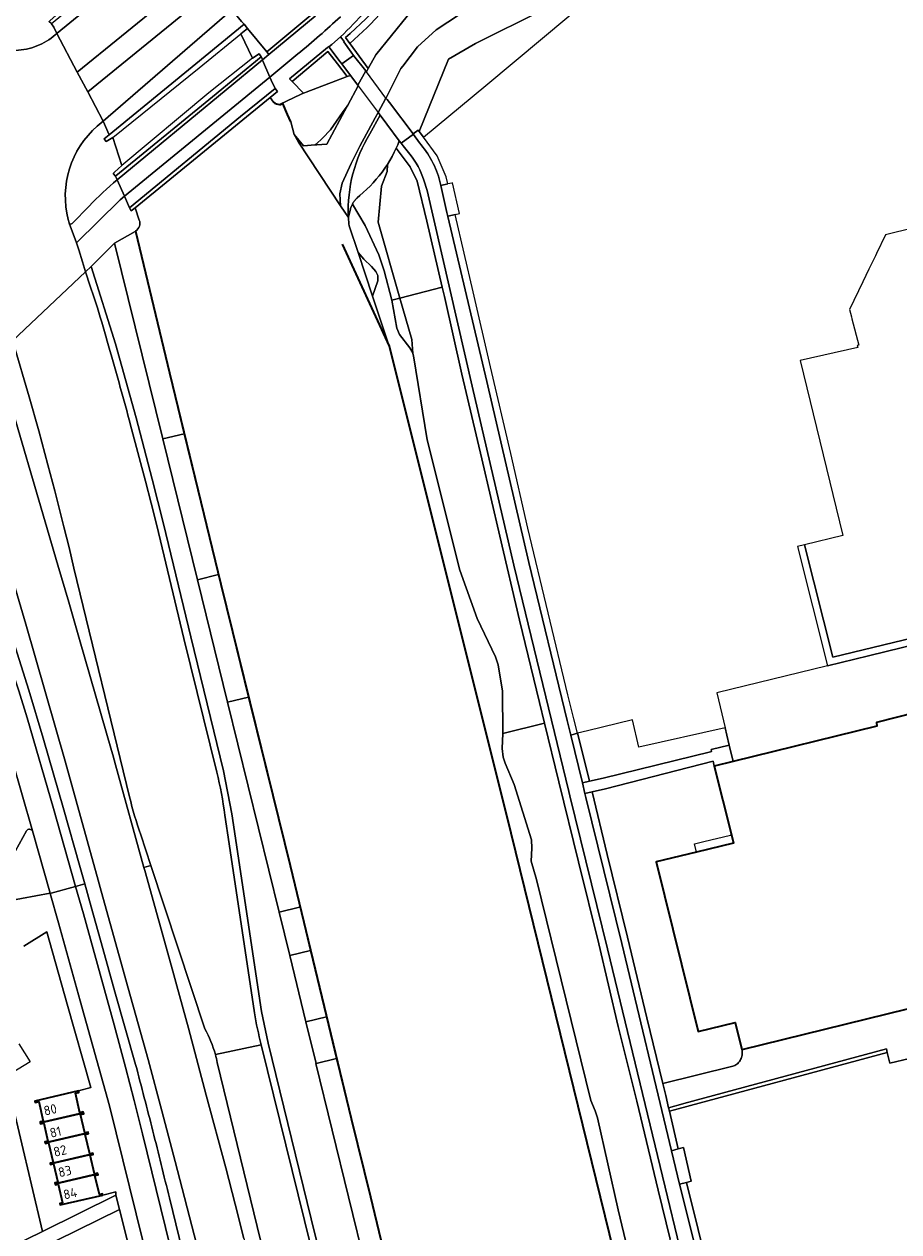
# Model space of a CAD drawing. Extents: x 150256 to 156914, y 461459 to 469481.
# Tile 419 of 656: x 156115 to 156239, y 463755 to 463927. Entities that reach past the tile are written whole.
import ezdxf
from ezdxf.enums import TextEntityAlignment as Align

# ---------------------------------------------------------------- set-up
doc = ezdxf.new("R2010")
doc.units = 0
doc.header["$LTSCALE"] = 0.75
for name, color, linetype, lineweight in [('B-RO-GK-BESCHOEIING-G', 251, 'GK-BESCHOEIING', 35), ('B-RO-GR-BEPLANTING_CULTUUR_BODEMBEDEKKER-GV', 251, 'CONTINUOUS', 18), ('B-RO-GR-BOS_GEMENGD-GV', 251, 'CONTINUOUS', 13), ('B-RO-GR-GROENVOORZIENING-GV', 251, 'CONTINUOUS', 18), ('B-RO-GR-HAAG-GV', 251, 'CONTINUOUS', 13), ('B-RO-IE-TERREINAFSCHEIDING_KUNSTMATIG_MUUR-GV', 251, 'CONTINUOUS', 18), ('B-RO-KW-KUNSTWERK_DEK-GV', 6, 'CONTINUOUS', 18), ('B-RO-OG-BEBOUWING-GV', 6, 'CONTINUOUS', 35), ('B-RO-OG-BEBOUWING-T18', 1, 'CONTINUOUS', 18), ('B-RO-OG-TERREIN_CULTUURSCHEIDING-GV', 251, 'CONTINUOUS', 18), ('B-RO-OG-WATER_KANAAL-GV', 251, 'CONTINUOUS', 18), ('B-RO-OG-WATER_SLOOT-GV', 251, 'CONTINUOUS', 18), ('B-RO-VH-VERHARDING_ASFALT-GV', 251, 'CONTINUOUS', 18), ('B-RO-VH-VERHARDING_BETON-GV', 251, 'CONTINUOUS', 18), ('B-RO-VH-VERHARDING_BETONSTRAATSTEEN-GV', 251, 'CONTINUOUS', 18), ('B-RO-VH-VERHARDING_OPEN-GV', 251, 'CONTINUOUS', 18), ('B-RO-VH-VERHARDING_TEGEL-GV', 251, 'CONTINUOUS', 18)]:
    doc.layers.add(name, color=color, linetype=linetype, lineweight=lineweight)
doc.styles.add('NLCS-ISO-M200-T18', font='NLCS-ISO.ttf', dxfattribs={"height": 360})
doc.linetypes.add('GK-BESCHOEIING', pattern='A,30,-5,[1,NLCS.SHX,S=1,R=0,X=0,Y=0],-5', length=40)

msp = doc.modelspace()

# ---------------------------------------------------------------- linework, layer by layer
at = {"layer": 'B-RO-GK-BESCHOEIING-G'}
for points in [[(156150.091, 463915.661, 0.1430152), (156150.932, 463915.309)], [(156150.932, 463915.309, 0.1321977), (156151.408, 463915.492)]]:
    msp.add_lwpolyline(points, format="xyb", dxfattribs=at)
for points in [[(156152.071, 463913.89), (156151.408, 463915.492)], [(156152.538, 463912.851), (156152.071, 463913.89)], [(156130.517, 463897.357), (156135.298, 463877.234), (156142.584, 463847.257), (156152.418, 463807.347), (156161.089, 463771.422), (156163.83, 463760.332), (156173.517, 463719.982)], [(156159.83, 463895.493), (156166.493, 463881.044)], [(156166.493, 463881.044), (156183.112, 463814.46)], [(156183.112, 463814.46), (156198.97, 463749.897)]]:
    msp.add_lwpolyline(points, dxfattribs=at)
at = {"layer": 'B-RO-GR-BEPLANTING_CULTUUR_BODEMBEDEKKER-GV'}
for points in [[(156112.643, 463775.25), (156117.304, 463755.414), (156127.712, 463760.564), (156127.709, 463761.011), (156125.853, 463760.565), (156119.827, 463759.188), (156119.786, 463759.362), (156120.16, 463759.45), (156119.527, 463762.135), (156119.132, 463762.042), (156119.101, 463762.17), (156119.073, 463762.287), (156119.468, 463762.38), (156118.847, 463765.023), (156118.431, 463764.925), (156118.407, 463765.025), (156118.385, 463765.113), (156118.802, 463765.209), (156118.145, 463767.996), (156117.708, 463767.896), (156117.681, 463768.006), (156117.655, 463768.112), (156118.084, 463768.212), (156117.484, 463770.794), (156117.021, 463770.686), (156116.988, 463770.826), (156116.957, 463770.96), (156117.409, 463771.065), (156116.767, 463773.833), (156116.281, 463773.72), (156116.235, 463773.917), (156122.391, 463775.361), (156124.172, 463775.822), (156120.798, 463787.655), (156117.919, 463797.945), (156114.641, 463795.885)], [(156113.965, 463782.032), (156115.559, 463779.49), (156112.138, 463777.401)], [(156135.644, 463729.038), (156128.204, 463758.512), (156119.297, 463754.111)]]:
    msp.add_lwpolyline(points, dxfattribs=at)
at = {"layer": 'B-RO-GR-BOS_GEMENGD-GV'}
for points in [[(156170.759, 463911.508), (156171.378, 463910.668), (156180.175, 463918.027), (156211.783, 463944.469), (156258.23, 463983.239), (156259.039, 463983.954), (156257.026, 463986.232), (156250.732, 463981.629), (156243.312, 463974.532), (156234.56, 463967.36), (156227.264, 463959.477), (156206.89, 463942.504), (156200.034, 463935.073), (156188.235, 463928.707), (156178.708, 463923.984), (156174.887, 463921.772)], [(156168.013, 463887.867), (156169.704, 463881.962), (156169.836, 463879.992), (156169.936, 463879.672), (156171.876, 463867.735), (156176.496, 463849.227), (156178.963, 463842.401), (156181.587, 463836.968), (156181.947, 463835.828), (156182.555, 463832.062), (156182.599, 463826.065), (156188.533, 463827.547), (156187.822, 463830.446), (156184.993, 463842.163), (156182.169, 463854.066), (156179.626, 463865.064), (156176.775, 463877.054), (156174.32, 463888.067), (156174.013, 463889.393)], [(156168.013, 463887.867), (156166.862, 463887.574), (156167.576, 463883.586), (156167.966, 463882.684), (156169.404, 463880.787), (156169.676, 463880.34), (156169.836, 463879.992), (156169.704, 463881.962)]]:
    msp.add_lwpolyline(points, close=True, dxfattribs=at)
at = {"layer": 'B-RO-GR-GROENVOORZIENING-GV'}
for points in [[(156228.688, 463835.676), (156234.476, 463837.086), (156243.928, 463839.389), (156243.691, 463840.36), (156229.415, 463836.882), (156225.389, 463852.841), (156224.419, 463852.601)], [(156237.151, 463780.815), (156237.032, 463781.301), (156208.291, 463773.552), (156208.166, 463773.518), (156206.131, 463772.939), (156206.239, 463772.481)]]:
    msp.add_lwpolyline(points, close=True, dxfattribs=at)
at = {"layer": 'B-RO-GR-HAAG-GV'}
for points in [[(156224.419, 463852.601), (156228.688, 463835.676), (156234.476, 463837.086), (156243.928, 463839.389), (156243.691, 463840.36), (156229.415, 463836.882), (156225.389, 463852.841)], [(156206.131, 463772.939), (156206.239, 463772.481), (156237.151, 463780.815), (156237.032, 463781.301), (156208.291, 463773.552), (156208.166, 463773.518)]]:
    msp.add_lwpolyline(points, close=True, dxfattribs=at)
at = {"layer": 'B-RO-IE-TERREINAFSCHEIDING_KUNSTMATIG_MUUR-GV'}
for points in [[(156127.297, 463910.631), (156139.542, 463920.521), (156145.44, 463925.341), (156146.398, 463926.124), (156145.922, 463926.706), (156139.066, 463921.103), (156126.745, 463911.003), (156126.072, 463910.451), (156126.119, 463910.383), (156126.334, 463910.072)], [(156147.105, 463921.917), (156140.902, 463916.976), (156128.547, 463906.682), (156127.526, 463905.723), (156127.34, 463905.548), (156127.663, 463905.179), (156127.685, 463905.197), (156141.406, 463916.438), (156148.323, 463922.098), (156148.045, 463922.506)], [(156150.325, 463917.591), (156145.393, 463913.605), (156129.649, 463900.671), (156129.895, 463900.24), (156130.44, 463900.675), (156149.624, 463916.342), (156150.653, 463917.182)]]:
    msp.add_lwpolyline(points, close=True, dxfattribs=at)
at = {"layer": 'B-RO-KW-KUNSTWERK_DEK-GV'}
msp.add_lwpolyline([(156118.571, 463926.75), (156118.893, 463926.307), (156119.329, 463925.399), (156122.236, 463919.91), (156123.721, 463917.106), (156125.91, 463912.971), (156126.745, 463911.003), (156126.072, 463910.451), (156126.119, 463910.383), (156126.334, 463910.072), (156127.297, 463910.631), (156139.542, 463920.521), (156145.44, 463925.341), (156146.398, 463926.124), (156145.922, 463926.706), (156145.555, 463927.125)], dxfattribs=at)
for points in [[(156148.533, 463921.64), (156148.517, 463921.677), (156148.353, 463922.054), (156148.323, 463922.098), (156148.045, 463922.506), (156147.105, 463921.917), (156140.902, 463916.976), (156128.547, 463906.682), (156127.526, 463905.723), (156127.34, 463905.548), (156127.663, 463905.179), (156127.752, 463904.978), (156127.892, 463904.659), (156128.926, 463902.313), (156129.649, 463900.671), (156129.895, 463900.24), (156130.44, 463900.675), (156149.624, 463916.342), (156150.653, 463917.182), (156150.325, 463917.591), (156149.767, 463918.758), (156149.545, 463919.223)], [(156161.425, 463922.289), (156159.778, 463921.086), (156160.995, 463919.452), (156162.021, 463918.075), (156162.087, 463917.987), (156164.902, 463914.208), (156165.191, 463913.82), (156166.133, 463912.556), (156167.904, 463910.179), (156167.918, 463910.16), (156168.171, 463909.82), (156169.924, 463911.102), (156169.893, 463911.142), (156166.509, 463915.597), (156166.181, 463916.029), (156166.029, 463916.229), (156163.269, 463919.975), (156163.167, 463920.112)]]:
    msp.add_lwpolyline(points, close=True, dxfattribs=at)
at = {"layer": 'B-RO-OG-BEBOUWING-GV'}
for points in [[(156215.274, 463822.095), (156212.598, 463821.44), (156215.034, 463811.692), (156215.325, 463810.527), (156210.078, 463809.253), (156204.366, 463807.865), (156210.342, 463783.761), (156215.586, 463785.051), (156216.529, 463781.216), (156216.554, 463781.222), (156254.817, 463790.628), (156254.302, 463792.691), (156250.293, 463808.743), (156259.244, 463811.043), (156253.249, 463835.515), (156240.398, 463832.426), (156241.197, 463829.029), (156235.619, 463827.622), (156235.686, 463827.09)], [(156123.124, 463772.23), (156123.093, 463772.365), (156122.61, 463772.253), (156121.968, 463775.021), (156122.445, 463775.132), (156122.391, 463775.361), (156116.235, 463773.917), (156116.281, 463773.72), (156116.767, 463773.833), (156117.409, 463771.065), (156116.957, 463770.96), (156116.988, 463770.826)], [(156116.988, 463770.826), (156117.021, 463770.686), (156117.484, 463770.794), (156118.084, 463768.212), (156117.655, 463768.112), (156117.681, 463768.006), (156123.785, 463769.408), (156123.761, 463769.511), (156123.289, 463769.401), (156122.689, 463771.983), (156123.156, 463772.091), (156123.124, 463772.23)], [(156124.482, 463766.426), (156124.463, 463766.509), (156124.001, 463766.401), (156123.354, 463769.188), (156123.811, 463769.294), (156123.785, 463769.408), (156117.681, 463768.006), (156117.708, 463767.896), (156118.145, 463767.996), (156118.802, 463765.209), (156118.385, 463765.113), (156118.407, 463765.025)], [(156125.152, 463763.563), (156125.125, 463763.679), (156124.673, 463763.575), (156124.06, 463766.216), (156124.507, 463766.32), (156124.482, 463766.426), (156118.407, 463765.025), (156118.431, 463764.925), (156118.847, 463765.023), (156119.468, 463762.38), (156119.073, 463762.287), (156119.101, 463762.17)], [(156125.853, 463760.565), (156125.809, 463760.753), (156125.368, 463760.651), (156124.745, 463763.333), (156125.182, 463763.434), (156125.152, 463763.563), (156119.101, 463762.17), (156119.132, 463762.042), (156119.527, 463762.135), (156120.16, 463759.45), (156119.786, 463759.362), (156119.827, 463759.188)]]:
    msp.add_lwpolyline(points, close=True, dxfattribs=at)
at = {"layer": 'B-RO-OG-TERREIN_CULTUURSCHEIDING-GV'}
for points in [[(156159.601, 463924.917), (156160.078, 463924.267), (156160.076, 463924.237), (156161.095, 463922.765), (156161.425, 463922.289), (156163.167, 463920.112), (156163.269, 463919.975), (156163.521, 463920.434), (156160.928, 463923.955), (156160.895, 463924), (156160.279, 463924.839), (156160.958, 463925.419), (156163.177, 463927.468), (156165.709, 463930.098), (156167.883, 463932.349), (156174.103, 463941.642)], [(156174.103, 463941.642), (156167.883, 463932.349), (156165.709, 463930.098), (156163.177, 463927.468), (156160.958, 463925.419), (156160.279, 463924.839), (156160.895, 463924), (156163.349, 463926.266), (156163.855, 463926.733), (156165.83, 463928.841), (156167.005, 463930.096)], [(156160.574, 463933.042), (156157.279, 463939.509), (156144.459, 463928.413), (156145.555, 463927.125), (156145.922, 463926.706)], [(156145.922, 463926.706), (156146.398, 463926.124), (156149.108, 463922.794), (156155.641, 463928.254), (156158.207, 463930.65), (156157.432, 463931.472), (156159.069, 463933.04), (156159.836, 463932.255)], [(156159.836, 463932.255), (156159.069, 463933.04), (156157.432, 463931.472), (156158.207, 463930.65), (156155.641, 463928.254), (156149.108, 463922.794), (156149.429, 463922.41), (156155.973, 463927.879), (156158.916, 463930.628), (156158.136, 463931.454), (156159.058, 463932.336), (156159.837, 463931.538)], [(156164.902, 463914.208), (156164.48, 463913.451), (156162.3, 463909.436), (156161.104, 463906.964), (156159.801, 463904.172), (156159.482, 463902.63), (156159.577, 463900.968), (156160.702, 463899.273), (156160.696, 463899.404)], [(156163.762, 463911.153), (156165.191, 463913.82), (156164.902, 463914.208)], [(156173.686, 463904.403), (156173.816, 463903.812), (156174.804, 463904.048), (156174.574, 463905.06), (156173.301, 463908.062), (156171.378, 463910.668), (156170.759, 463911.508), (156170.621, 463911.694), (156169.893, 463911.142), (156169.924, 463911.102), (156169.937, 463911.084), (156170.767, 463909.899)], [(156169.415, 463908.268), (156168.466, 463909.453), (156168.171, 463909.82), (156167.918, 463910.16), (156167.691, 463909.601), (156167.488, 463909.141), (156169.445, 463906.476), (156170.464, 463904.43), (156171.845, 463898.76), (156174.013, 463889.393), (156174.32, 463888.067), (156176.775, 463877.054), (156179.626, 463865.064), (156182.169, 463854.066), (156184.993, 463842.163), (156187.822, 463830.446), (156188.533, 463827.547), (156190.575, 463819.22), (156193.333, 463807.837), (156196.237, 463796.227), (156198.992, 463784.495), (156201.634, 463773.888), (156204.655, 463761.285), (156206.345, 463754.304)], [(156243.313, 463609.69), (156237.136, 463634.73), (156228.75, 463668.244), (156222.395, 463693.473), (156219.254, 463705.995), (156215.576, 463720.659), (156209.693, 463744.868), (156205.633, 463761.689), (156197.442, 463795.528), (156192.13, 463817.222), (156191.977, 463817.851), (156184.162, 463849.959), (156178.236, 463875.338), (156171.865, 463903.124), (156171.4, 463904.601)], [(156244.918, 463898.798), (156236.895, 463896.821), (156235.622, 463894.177), (156235.471, 463893.863), (156234.551, 463891.952), (156233.693, 463890.17), (156231.8, 463886.239), (156232.067, 463885.206), (156232.14, 463884.922), (156233.102, 463881.199), (156232.882, 463881.142), (156232.951, 463880.86), (156224.78, 463878.981), (156230.825, 463854.186), (156225.389, 463852.841), (156229.415, 463836.882), (156243.691, 463840.36)], [(156163.226, 463750.103), (156160.73, 463760.309), (156156.064, 463779.236), (156156.113, 463779.248), (156154.669, 463785.157), (156152.369, 463794.564), (156150.862, 463800.725), (156143.552, 463830.502), (156139.281, 463847.883), (156134.37, 463867.867), (156127.539, 463895.672), (156124.219, 463892.361), (156127.641, 463881.367), (156130.573, 463870.856), (156132.861, 463862.143), (156134.493, 463855.835), (156138.333, 463839.793), (156143.003, 463820.792), (156144.148, 463814.654), (156148.376, 463786.627), (156149.317, 463782.132), (156155.421, 463757.191), (156160.344, 463737.32)], [(156160.344, 463737.32), (156155.421, 463757.191), (156149.317, 463782.132), (156148.376, 463786.627), (156144.148, 463814.654), (156143.003, 463820.792), (156138.333, 463839.793), (156134.493, 463855.835), (156132.861, 463862.143), (156130.573, 463870.856), (156127.641, 463881.367), (156124.219, 463892.361), (156123.425, 463891.569), (156124.078, 463889.562), (156124.601, 463888.02), (156125.093, 463886.467)], [(156164.5, 463651.039), (156163.446, 463655.146), (156155.041, 463689.306), (156153.659, 463694.922), (156149.105, 463713.854), (156144.323, 463733.391), (156144.249, 463733.635), (156141.713, 463743.645), (156139.15, 463753.648), (156136.12, 463765.341), (156134.232, 463772.522), (156132.286, 463779.795), (156129.448, 463789.917), (156125.648, 463803.684), (156125.206, 463805.271), (156120.499, 463822.148), (156114.93, 463841.566), (156109.753, 463859.125), (156106.453, 463870.176), (156105.294, 463874.039)], [(156129.608, 463870.595), (156129.949, 463869.324), (156131.893, 463861.891), (156132.71, 463858.742), (156133.523, 463855.593), (156137.361, 463839.557), (156142.025, 463820.581)], [(156107.165, 463858.276), (156108.057, 463855.464), (156108.819, 463853.062), (156112.106, 463842.578), (156115.358, 463832.239), (156117.396, 463825.413), (156120.338, 463815.242), (156122.564, 463807.391), (156123.307, 463804.747), (156124.225, 463801.481), (156125.885, 463795.56), (156127.587, 463789.431), (156130.514, 463779.108)], [(156143.162, 463814.488), (156143.778, 463810.403), (156147.391, 463786.45)], [(156254.817, 463790.628), (156216.554, 463781.222), (156216.572, 463780.925), (156216.582, 463780.758), (156216.577, 463780.591), (156216.559, 463780.425), (156216.527, 463780.26), (156216.481, 463780.099), (156216.421, 463779.943), (156216.349, 463779.792), (156216.264, 463779.648), (156216.167, 463779.511), (156216.059, 463779.383), (156215.941, 463779.265), (156215.813, 463779.157), (156215.676, 463779.06), (156215.532, 463778.975), (156215.381, 463778.903), (156215.225, 463778.843), (156215.064, 463778.797), (156205.302, 463776.397), (156205.717, 463774.697), (156206.131, 463772.939), (156208.166, 463773.518), (156208.291, 463773.552), (156237.032, 463781.301), (156237.151, 463780.815), (156237.524, 463779.287), (156240.278, 463779.952)], [(156148.342, 463781.911), (156154.45, 463756.952), (156159.372, 463737.086)], [(156135.306, 463760.17), (156142.1, 463732.438), (156152.759, 463688.764), (156156.704, 463672.602), (156162.345, 463649.718)]]:
    msp.add_lwpolyline(points, dxfattribs=at)
for points in [[(156166.451, 463932.289, -0.0205349), (156159.601, 463924.917)], [(156160.696, 463899.404, -0.1518729), (156163.762, 463911.153)], [(156170.767, 463909.899, -0.1165968), (156173.686, 463904.403)], [(156171.4, 463904.601, 0.0969045), (156169.415, 463908.268)], [(156125.093, 463886.467, -0.0050238), (156126.68, 463881.091)], [(156126.68, 463881.091, -0.0026723), (156129.608, 463870.595)], [(156142.025, 463820.581, -0.0296833), (156143.162, 463814.488)], [(156147.391, 463786.45, 0.0292633), (156148.342, 463781.911)], [(156130.514, 463779.108, -0.0025582), (156132.958, 463769.651)], [(156132.958, 463769.651, -0.0025574), (156135.306, 463760.17)]]:
    msp.add_lwpolyline(points, format="xyb", dxfattribs=at)
for points in [[(156159.778, 463921.086), (156159.552, 463921.38), (156157.926, 463923.497), (156157.882, 463923.555), (156157.729, 463923.431), (156152.368, 463918.953), (156152.717, 463918.593), (156157.801, 463922.839), (156159.156, 463921.075), (156160.538, 463919.277), (156160.995, 463919.452)], [(156160.538, 463919.277), (156159.156, 463921.075), (156157.801, 463922.839), (156152.717, 463918.593), (156154.324, 463916.937), (156154.019, 463916.791), (156154.725, 463917.06)], [(156166.229, 463906.831), (156166.186, 463905.841), (156165.384, 463903.759), (156164.929, 463898.636), (156168.013, 463887.867), (156174.013, 463889.393), (156171.845, 463898.76), (156170.464, 463904.43), (156169.445, 463906.476), (156167.488, 463909.141), (156167.204, 463908.547), (156166.899, 463907.964), (156166.574, 463907.392)], [(156161.275, 463901.207), (156163.057, 463898.171), (156165.009, 463893.976), (156165.792, 463891.719), (156166.862, 463887.574), (156168.013, 463887.867), (156164.929, 463898.636), (156165.384, 463903.759), (156166.186, 463905.841), (156166.229, 463906.831), (156165.864, 463906.283), (156165.481, 463905.748), (156165.079, 463905.227), (156164.659, 463904.72), (156164.222, 463904.228), (156163.767, 463903.752), (156163.297, 463903.292), (156162.81, 463902.849), (156162.308, 463902.423), (156161.966, 463902.088), (156161.884, 463902.011), (156161.804, 463901.932), (156161.727, 463901.849), (156161.653, 463901.765), (156161.582, 463901.677), (156161.515, 463901.588), (156161.45, 463901.496), (156161.388, 463901.401), (156161.33, 463901.305)], [(156192.7, 463828.146), (156191.853, 463831.538), (156189.033, 463843.202), (156186.17, 463855.186), (156183.723, 463865.806), (156180.876, 463878.121), (156178.421, 463888.754), (156175.834, 463899.697), (156174.862, 463899.46), (156174.785, 463899.441), (156180.323, 463876.025), (156186.301, 463850.331), (156191.734, 463827.928), (156192.251, 463825.846), (156193.213, 463826.094)], [(156182.599, 463826.065), (156182.524, 463823.942), (156182.68, 463822.725), (156182.921, 463821.869), (156184.224, 463818.818), (156186.672, 463810.959), (156186.729, 463809.782), (156186.623, 463807.975), (156187.403, 463805.376), (156195.109, 463774), (156195.708, 463772.532), (156196.025, 463771.548), (156198.956, 463758.475), (156203.828, 463738.124), (156209.992, 463739.591), (156208.918, 463744.022), (156206.345, 463754.304), (156204.655, 463761.285), (156201.634, 463773.888), (156198.992, 463784.495), (156196.237, 463796.227), (156193.333, 463807.837), (156190.575, 463819.22), (156188.533, 463827.547)], [(156214.387, 463825.832), (156214.14, 463826.87), (156201.915, 463824.133), (156200.987, 463827.998), (156194.597, 463826.45), (156193.213, 463826.094), (156194.709, 463820.096), (156194.904, 463819.284), (156196.84, 463819.72), (156212.092, 463823.463), (156212.219, 463823.494), (156212.146, 463823.8), (156214.719, 463824.43)], [(156194.904, 463819.284), (156194.709, 463820.096), (156193.213, 463826.094), (156192.251, 463825.846), (156193.888, 463819.055)], [(156210.078, 463809.253), (156209.795, 463810.42), (156211.13, 463810.744), (156214.917, 463811.664), (156215.034, 463811.692), (156212.598, 463821.44), (156212.444, 463822.121), (156197.173, 463818.207), (156195.262, 463817.792), (156197.393, 463808.902), (156200.286, 463797.179), (156203.028, 463785.702), (156205.302, 463776.397), (156215.064, 463778.797), (156215.225, 463778.843), (156215.381, 463778.903), (156215.532, 463778.975), (156215.676, 463779.06), (156215.813, 463779.157), (156215.941, 463779.265), (156216.059, 463779.383), (156216.167, 463779.511), (156216.264, 463779.648), (156216.349, 463779.792), (156216.421, 463779.943), (156216.481, 463780.099), (156216.527, 463780.26), (156216.559, 463780.425), (156216.577, 463780.591), (156216.582, 463780.758), (156216.572, 463780.925), (156216.554, 463781.222), (156216.529, 463781.216), (156215.586, 463785.051), (156210.342, 463783.761), (156204.366, 463807.865)], [(156207.503, 463767.116), (156206.239, 463772.481), (156206.131, 463772.939), (156205.717, 463774.697), (156205.302, 463776.397), (156203.028, 463785.702), (156200.286, 463797.179), (156197.393, 463808.902), (156195.262, 463817.792), (156194.241, 463817.571), (156194.386, 463816.98), (156199.469, 463796.272), (156206.556, 463766.86)], [(156206.239, 463772.481), (156207.503, 463767.116), (156208.256, 463767.32), (156209.307, 463762.522), (156208.684, 463762.368), (156208.732, 463762.17), (156210.31, 463755.664), (156212.789, 463745.687), (156212.821, 463745.558), (156221.295, 463747.612), (156243.854, 463753.409), (156252.461, 463755.548), (156248.527, 463771.631), (156246.19, 463771.071), (156244.323, 463778.433), (156241.819, 463777.829), (156240.848, 463777.591), (156240.278, 463779.952), (156237.524, 463779.287), (156237.151, 463780.815)], [(156056.543, 463741.002), (156059.974, 463727.107), (156067.916, 463731.028), (156067.407, 463732.059), (156069.576, 463733.13), (156088.391, 463742.418), (156088.9, 463741.387), (156106.129, 463749.893), (156104.248, 463753.703), (156106.221, 463754.677), (156108.102, 463750.866), (156112.758, 463753.165), (156117.304, 463755.414), (156112.643, 463775.25)], [(156208.684, 463762.368), (156207.69, 463762.122), (156211.874, 463745.328), (156212.821, 463745.558), (156212.789, 463745.687), (156210.31, 463755.664), (156208.732, 463762.17)]]:
    msp.add_lwpolyline(points, close=True, dxfattribs=at)
at = {"layer": 'B-RO-OG-WATER_KANAAL-GV'}
for points in [[(156118.571, 463926.75), (156118.893, 463926.307), (156119.329, 463925.399), (156119.379, 463925.44), (156133.778, 463937.212)], [(156150.091, 463915.661), (156149.624, 463916.342), (156130.44, 463900.675), (156131.035, 463898.928)], [(156160.702, 463899.273), (156159.577, 463900.968), (156153.606, 463909.968), (156152.984, 463911.058), (156152.538, 463912.851), (156152.071, 463913.89), (156151.408, 463915.492)], [(156225.365, 463610.771), (156226.751, 463611.38), (156226.631, 463623.834), (156225.643, 463635.576), (156221.963, 463655.649), (156216.174, 463679.237), (156206.222, 463719.424), (156198.97, 463749.897), (156183.112, 463814.46), (156166.493, 463881.044), (156164.13, 463888.122), (156162.066, 463894.307), (156160.797, 463898.108)], [(156130.516, 463897.358), (156135.298, 463877.234), (156137.394, 463868.61), (156142.255, 463848.61), (156142.584, 463847.257), (156146.532, 463831.234), (156152.418, 463807.347), (156153.84, 463801.454), (156155.329, 463795.287), (156157.603, 463785.865), (156159.028, 463779.961), (156161.089, 463771.422), (156163.83, 463760.332), (156166.117, 463750.807)]]:
    msp.add_lwpolyline(points, dxfattribs=at)
for points in [[(156150.932, 463915.309, -0.1430152), (156150.091, 463915.661)], [(156151.408, 463915.492, -0.1321977), (156150.932, 463915.309)], [(156160.797, 463898.108, -0.0145654), (156160.702, 463899.273)], [(156131.035, 463898.928, -0.3444266), (156130.516, 463897.358)]]:
    msp.add_lwpolyline(points, format="xyb", dxfattribs=at)
at = {"layer": 'B-RO-OG-WATER_SLOOT-GV'}
for points in [[(156171.261, 463930.634), (156164.6, 463922.395), (156163.521, 463920.434), (156163.269, 463919.975), (156163.167, 463920.112), (156162.021, 463918.075), (156162.087, 463917.987), (156160.613, 463915.248), (156160.525, 463915.085), (156157.626, 463909.697), (156156.203, 463909.599), (156156.008, 463909.586), (156154.328, 463909.47), (156152.984, 463911.058), (156153.606, 463909.968), (156159.577, 463900.968), (156159.482, 463902.63), (156159.801, 463904.172), (156161.104, 463906.964), (156162.3, 463909.436), (156164.48, 463913.451), (156164.902, 463914.208), (156166.029, 463916.229), (156166.05, 463916.267), (156166.926, 463917.998), (156168.149, 463920.444), (156168.409, 463920.78), (156170.516, 463923.501), (156173.175, 463925.921), (156176.471, 463928.101)], [(156163.855, 463926.733), (156163.349, 463926.266), (156160.895, 463924), (156160.928, 463923.955), (156163.521, 463920.434), (156164.6, 463922.395), (156171.261, 463930.634)], [(156176.471, 463928.101), (156173.175, 463925.921), (156170.516, 463923.501), (156168.409, 463920.78), (156168.149, 463920.444), (156166.926, 463917.998), (156166.05, 463916.267), (156166.029, 463916.229), (156166.181, 463916.029), (156166.509, 463915.597), (156169.893, 463911.142), (156170.621, 463911.694), (156170.759, 463911.508), (156174.887, 463921.772), (156178.708, 463923.984), (156188.235, 463928.707)], [(156151.408, 463915.492), (156152.071, 463913.89), (156152.538, 463912.851), (156152.984, 463911.058), (156154.328, 463909.47), (156156.008, 463909.586), (156156.132, 463909.702), (156157.009, 463910.526), (156158.179, 463911.749), (156159.881, 463914.169), (156160.525, 463915.085), (156160.613, 463915.248), (156162.087, 463917.987), (156162.021, 463918.075), (156160.995, 463919.452), (156160.538, 463919.277), (156154.725, 463917.06), (156154.019, 463916.791), (156150.932, 463915.309)], [(156160.696, 463899.404), (156160.991, 463900.475), (156161.021, 463900.584), (156161.054, 463900.691), (156161.091, 463900.797), (156161.132, 463900.902), (156161.176, 463901.005), (156161.224, 463901.107), (156161.275, 463901.207), (156161.33, 463901.305), (156161.388, 463901.401), (156161.45, 463901.496), (156161.515, 463901.588), (156161.582, 463901.677), (156161.653, 463901.765), (156161.727, 463901.849), (156161.804, 463901.932), (156161.884, 463902.011), (156161.966, 463902.088), (156162.308, 463902.423), (156162.81, 463902.849), (156163.297, 463903.292), (156163.767, 463903.752), (156164.222, 463904.228), (156164.659, 463904.72), (156165.079, 463905.227), (156165.481, 463905.748), (156165.864, 463906.283), (156166.229, 463906.831), (156166.574, 463907.392), (156166.899, 463907.964), (156167.204, 463908.547), (156167.488, 463909.141), (156167.691, 463909.601), (156167.918, 463910.16), (156167.904, 463910.179), (156166.133, 463912.556), (156165.191, 463913.82), (156163.762, 463911.153)], [(156161.275, 463901.207), (156161.224, 463901.107), (156161.176, 463901.005), (156161.132, 463900.902), (156161.091, 463900.797), (156161.054, 463900.691), (156161.021, 463900.584), (156160.991, 463900.475), (156160.696, 463899.404), (156160.702, 463899.273)], [(156203.828, 463738.124), (156198.956, 463758.475), (156196.025, 463771.548), (156195.708, 463772.532), (156195.109, 463774), (156187.403, 463805.376), (156186.623, 463807.975), (156186.729, 463809.782), (156186.672, 463810.959), (156184.224, 463818.818), (156182.921, 463821.869), (156182.68, 463822.725), (156182.524, 463823.942), (156182.599, 463826.065), (156182.555, 463832.062), (156181.947, 463835.828), (156181.587, 463836.968), (156178.963, 463842.401), (156176.496, 463849.227), (156171.876, 463867.735), (156169.936, 463879.672), (156169.836, 463879.992), (156169.676, 463880.34), (156169.404, 463880.787), (156167.966, 463882.684), (156167.576, 463883.586), (156166.862, 463887.574), (156165.792, 463891.719), (156165.009, 463893.976), (156163.057, 463898.171), (156161.275, 463901.207)], [(156160.797, 463898.108), (156162.066, 463894.307), (156162.906, 463893.36), (156163.955, 463892.354), (156164.589, 463891.621), (156164.878, 463891.041), (156164.893, 463890.325), (156164.13, 463888.122), (156166.493, 463881.044), (156183.112, 463814.46), (156198.97, 463749.897)]]:
    msp.add_lwpolyline(points, dxfattribs=at)
for points in [[(156150.932, 463915.309, 0.1321977), (156151.408, 463915.492)], [(156163.762, 463911.153, 0.1518729), (156160.696, 463899.404)], [(156160.702, 463899.273, 0.0145654), (156160.797, 463898.108)]]:
    msp.add_lwpolyline(points, format="xyb", dxfattribs=at)
for points in [[(156156.008, 463909.586), (156156.203, 463909.599), (156157.626, 463909.697), (156160.525, 463915.085), (156159.881, 463914.169), (156158.179, 463911.749), (156157.009, 463910.526), (156156.132, 463909.702)], [(156130.516, 463897.358), (156130.428, 463897.303), (156127.539, 463895.672), (156134.37, 463867.867), (156137.394, 463868.61), (156135.298, 463877.234)], [(156164.13, 463888.122), (156164.893, 463890.325), (156164.878, 463891.041), (156164.589, 463891.621), (156163.955, 463892.354), (156162.906, 463893.36), (156162.066, 463894.307)], [(156139.281, 463847.883), (156142.255, 463848.61), (156137.394, 463868.61), (156134.37, 463867.867)], [(156143.552, 463830.502), (156146.532, 463831.234), (156142.584, 463847.257), (156142.255, 463848.61), (156139.281, 463847.883)], [(156150.862, 463800.725), (156153.776, 463801.438), (156153.84, 463801.454), (156152.418, 463807.347), (156146.532, 463831.234), (156143.552, 463830.502)], [(156155.329, 463795.287), (156153.84, 463801.454), (156153.776, 463801.438), (156150.862, 463800.725), (156152.369, 463794.564)], [(156154.669, 463785.157), (156157.603, 463785.865), (156155.329, 463795.287), (156152.369, 463794.564)], [(156157.603, 463785.865), (156154.669, 463785.157), (156156.113, 463779.248), (156159.028, 463779.961)], [(156163.226, 463750.103), (156166.117, 463750.807), (156163.83, 463760.332), (156161.089, 463771.422), (156159.028, 463779.961), (156156.113, 463779.248), (156156.064, 463779.236), (156160.73, 463760.309)]]:
    msp.add_lwpolyline(points, close=True, dxfattribs=at)
at = {"layer": 'B-RO-VH-VERHARDING_ASFALT-GV'}
for points in [[(156141.097, 463935.292), (156138.307, 463940.867), (156138.287, 463940.91), (156133.778, 463937.212), (156119.379, 463925.44), (156119.329, 463925.399), (156122.236, 463919.91)], [(156122.236, 463919.91), (156123.721, 463917.106), (156142.508, 463932.473), (156141.097, 463935.292)], [(156144.177, 463928.745), (156144.314, 463928.863), (156144.284, 463928.923), (156142.508, 463932.473), (156123.721, 463917.106), (156125.91, 463912.971), (156125.912, 463912.97)], [(156157.926, 463923.497), (156159.552, 463921.38), (156159.778, 463921.086), (156161.425, 463922.289), (156161.095, 463922.765), (156160.076, 463924.237), (156160.078, 463924.267), (156159.601, 463924.917), (156158.338, 463923.836)], [(156148.353, 463922.054), (156148.323, 463922.098), (156141.406, 463916.438), (156127.685, 463905.197), (156127.663, 463905.179), (156127.752, 463904.978), (156127.892, 463904.659), (156148.517, 463921.677)], [(156128.926, 463902.313), (156149.545, 463919.223), (156148.533, 463921.64), (156148.517, 463921.677), (156127.892, 463904.659)], [(156129.649, 463900.671), (156145.393, 463913.605), (156150.325, 463917.591), (156149.767, 463918.758), (156149.545, 463919.223), (156128.926, 463902.313)]]:
    msp.add_lwpolyline(points, close=True, dxfattribs=at)
for points in [[(156133.778, 463937.212), (156119.379, 463925.44), (156119.329, 463925.399), (156122.236, 463919.91), (156123.721, 463917.106), (156125.91, 463912.971), (156126.745, 463911.003), (156126.072, 463910.451), (156126.119, 463910.383), (156126.334, 463910.072), (156127.297, 463910.631), (156128.547, 463906.682), (156127.526, 463905.723), (156127.34, 463905.548), (156127.663, 463905.179), (156127.752, 463904.978), (156127.892, 463904.659), (156128.926, 463902.313), (156129.649, 463900.671), (156129.895, 463900.24), (156130.44, 463900.675), (156149.624, 463916.342), (156150.653, 463917.182), (156150.325, 463917.591), (156149.767, 463918.758), (156149.545, 463919.223), (156148.533, 463921.64), (156148.517, 463921.677), (156148.353, 463922.054), (156148.323, 463922.098), (156148.045, 463922.506), (156147.105, 463921.917), (156145.44, 463925.341), (156146.398, 463926.124), (156145.922, 463926.706), (156145.555, 463927.125)], [(156159.837, 463931.538), (156158.916, 463930.628), (156155.973, 463927.879), (156149.429, 463922.41)], [(156125.081, 463912.249), (156125.91, 463912.971), (156123.721, 463917.106), (156122.236, 463919.91), (156119.329, 463925.399), (156119.12, 463925.228)], [(156149.429, 463922.41), (156148.517, 463921.677), (156148.533, 463921.64), (156149.545, 463919.223), (156153.533, 463922.496)], [(156170.767, 463909.899), (156169.937, 463911.084), (156169.924, 463911.102), (156168.171, 463909.82), (156168.466, 463909.453), (156169.415, 463908.268)], [(156121.102, 463898.507), (156122.116, 463895.699), (156128.311, 463901.809), (156128.926, 463902.313), (156127.892, 463904.659)], [(156171.4, 463904.601), (156171.865, 463903.124), (156178.236, 463875.338), (156184.162, 463849.959), (156191.977, 463817.851), (156192.13, 463817.222), (156197.442, 463795.528), (156205.633, 463761.689), (156209.693, 463744.868), (156215.576, 463720.659), (156219.254, 463705.995)], [(156211.874, 463745.328), (156207.69, 463762.122), (156206.556, 463766.86), (156199.469, 463796.272), (156194.386, 463816.98), (156194.241, 463817.571), (156193.888, 463819.055), (156192.251, 463825.846), (156191.734, 463827.928), (156186.301, 463850.331), (156180.323, 463876.025), (156174.785, 463899.441), (156174.649, 463900.016), (156173.816, 463903.812), (156173.686, 463904.403)], [(156123.912, 463900.917), (156121.508, 463898.458)], [(156110.267, 463888.901), (156110.683, 463887.946), (156110.686, 463887.932), (156110.706, 463887.846), (156110.705, 463887.761), (156111.859, 463885.029), (156111.865, 463885.019), (156112.107, 463884.413), (156112.113, 463884.397), (156112.12, 463884.368), (156113.061, 463881.805), (156123.425, 463891.569), (156122.956, 463892.978), (156122.472, 463894.689), (156122.116, 463895.699), (156121.102, 463898.507), (156121.096, 463898.527), (156120.962, 463898.997)], [(156125.093, 463886.467), (156124.601, 463888.02), (156124.078, 463889.562), (156123.425, 463891.569), (156113.061, 463881.805), (156113.159, 463881.537), (156113.163, 463881.531), (156113.207, 463881.411), (156115.407, 463873.842), (156116.765, 463869.016), (156118.08, 463864.179), (156119.044, 463860.503), (156120.344, 463855.391), (156121.066, 463852.475), (156121.769, 463849.554), (156129.652, 463817.094)], [(156145.886, 463754.429), (156144.639, 463759.286), (156143.289, 463764.441), (156140.546, 463774.764), (156138.003, 463784.245), (156136.372, 463790.249), (156135.797, 463792.338), (156131.822, 463806.642), (156131.703, 463807.071), (156127.68, 463821.645), (156127.291, 463823.038), (156127.109, 463823.675), (156122.553, 463839.427), (156121.026, 463844.704), (156119.497, 463849.979), (156110.767, 463879.55)], [(156142.025, 463820.581), (156137.361, 463839.557), (156133.523, 463855.593), (156132.71, 463858.742), (156131.893, 463861.891), (156129.949, 463869.324), (156129.608, 463870.595)], [(156109.753, 463859.125), (156114.93, 463841.566), (156120.499, 463822.148), (156125.206, 463805.271), (156125.648, 463803.684), (156129.448, 463789.917), (156132.286, 463779.795), (156134.232, 463772.522), (156136.12, 463765.341), (156139.15, 463753.648)], [(156147.391, 463786.45), (156143.778, 463810.403), (156143.162, 463814.488)], [(156131.24, 463811.709), (156132.684, 463807.338), (156140.342, 463784.157)], [(156141.823, 463780.512), (156148.342, 463781.911)], [(156163.591, 463691.342), (156186.915, 463595.883), (156187.466, 463593.553), (156187.69, 463592.592), (156194.316, 463594.136), (156194.196, 463594.662), (156193.435, 463597.379), (156178.452, 463658.545), (156173.676, 463678.451), (156170.117, 463692.898), (156164.119, 463717.245), (156161.008, 463730.107), (156159.372, 463737.086), (156154.45, 463756.952), (156148.342, 463781.911), (156141.823, 463780.512)], [(156142.104, 463779.366), (156152.969, 463734.793), (156163.591, 463691.342)]]:
    msp.add_lwpolyline(points, dxfattribs=at)
for points in [[(156153.533, 463922.496, 0.0133284), (156159.578, 463927.774)], [(156119.12, 463925.228, -0.0872305), (156116.509, 463923.63)], [(156116.509, 463923.63, -0.0870654), (156113.511, 463923.011)], [(156120.962, 463898.997, -0.2859255), (156125.081, 463912.249)], [(156173.686, 463904.403, 0.1165968), (156170.767, 463909.899)], [(156169.415, 463908.268, -0.0969045), (156171.4, 463904.601)], [(156127.892, 463904.659, 0.0212657), (156123.912, 463900.917)], [(156121.508, 463898.458, -0.6132853), (156121.102, 463898.507)], [(156126.68, 463881.091, 0.0050238), (156125.093, 463886.467)], [(156129.608, 463870.595, 0.0026723), (156126.68, 463881.091)], [(156143.162, 463814.488, 0.0296833), (156142.025, 463820.581)], [(156129.652, 463817.094, 0.024858), (156131.24, 463811.709)], [(156148.342, 463781.911, -0.0292633), (156147.391, 463786.45)], [(156140.342, 463784.157, -0.0563325), (156141.823, 463780.512)], [(156141.823, 463780.512, -0.0164464), (156142.104, 463779.366)]]:
    msp.add_lwpolyline(points, format="xyb", dxfattribs=at)
at = {"layer": 'B-RO-VH-VERHARDING_BETON-GV'}
msp.add_lwpolyline([(156148.517, 463921.677), (156149.429, 463922.41), (156149.108, 463922.794), (156146.398, 463926.124), (156145.44, 463925.341), (156147.105, 463921.917), (156148.045, 463922.506), (156148.323, 463922.098), (156148.353, 463922.054)], close=True, dxfattribs=at)
at = {"layer": 'B-RO-VH-VERHARDING_BETONSTRAATSTEEN-GV'}
for points in [[(156137.625, 463942.318), (156132.79, 463938.392), (156118.571, 463926.75), (156118.893, 463926.307), (156119.329, 463925.399), (156119.379, 463925.44), (156133.778, 463937.212), (156138.287, 463940.91)], [(156139.066, 463921.103), (156145.922, 463926.706), (156145.555, 463927.125), (156144.459, 463928.413), (156144.177, 463928.745), (156125.912, 463912.97), (156125.91, 463912.971), (156126.745, 463911.003)], [(156103.764, 463854.102), (156108.263, 463838.643), (156111.479, 463827.59), (156115.894, 463812.253), (156118.393, 463803.401), (156118.396, 463803.389), (156118.533, 463803.427), (156121.991, 463804.382), (156118.867, 463815.422), (156115.107, 463828.293), (156113.938, 463832.107), (156112.671, 463836.022), (156111.369, 463839.929), (156107.389, 463852.611), (156106.628, 463855.011)], [(156121.991, 463804.382), (156123.307, 463804.747), (156122.564, 463807.391), (156120.338, 463815.242), (156117.396, 463825.413), (156115.358, 463832.239), (156112.106, 463842.578), (156108.819, 463853.062), (156108.057, 463855.464), (156106.628, 463855.011), (156107.389, 463852.611), (156111.369, 463839.929), (156112.671, 463836.022), (156113.938, 463832.107), (156115.107, 463828.293), (156118.867, 463815.422)], [(156118.396, 463803.389), (156119.58, 463799.197), (156122.653, 463788.14), (156126.82, 463773.221), (156137.2, 463731.086), (156147.813, 463687.586), (156151.298, 463688.418), (156140.64, 463732.08), (156131.502, 463769.284), (156130.293, 463774.009), (156129.062, 463778.724), (156127.449, 463784.729), (156123.102, 463800.458), (156121.991, 463804.382), (156118.533, 463803.427)]]:
    msp.add_lwpolyline(points, close=True, dxfattribs=at)
for points in [[(156119.12, 463925.228), (156119.329, 463925.399), (156118.893, 463926.307), (156118.571, 463926.75), (156118.225, 463927.091), (156118.35, 463927.207), (156119.223, 463928.021), (156117.92, 463930.658), (156117.032, 463929.934), (156116.712, 463930.597), (156116.471, 463931.156), (156108.766, 463924.914)], [(156127.34, 463905.548), (156127.526, 463905.723), (156128.547, 463906.682), (156127.297, 463910.631), (156126.334, 463910.072), (156126.119, 463910.383), (156126.072, 463910.451), (156126.745, 463911.003), (156125.91, 463912.971), (156125.081, 463912.249)], [(156127.892, 463904.659), (156127.752, 463904.978), (156127.663, 463905.179), (156127.34, 463905.548)], [(156121.508, 463898.458), (156123.912, 463900.917)], [(156120.962, 463898.997), (156121.096, 463898.527), (156121.102, 463898.507)], [(156112.771, 463881.532), (156110.767, 463879.55), (156119.497, 463849.979), (156121.026, 463844.704), (156122.553, 463839.427), (156127.109, 463823.675), (156127.291, 463823.038), (156127.68, 463821.645), (156131.703, 463807.071), (156132.684, 463807.338), (156131.24, 463811.709)], [(156129.652, 463817.094), (156121.769, 463849.554), (156121.066, 463852.475), (156120.344, 463855.391), (156119.044, 463860.503), (156118.08, 463864.179), (156116.765, 463869.016), (156115.407, 463873.842), (156113.207, 463881.411), (156113.163, 463881.531), (156113.159, 463881.537)], [(156115.894, 463812.253), (156111.479, 463827.59), (156108.263, 463838.643), (156103.764, 463854.102)], [(156112.421, 463807.507), (156115.036, 463812.281)], [(156140.342, 463784.157), (156132.684, 463807.338), (156131.703, 463807.071)], [(156131.703, 463807.071), (156131.822, 463806.642), (156135.797, 463792.338), (156136.372, 463790.249), (156138.003, 463784.245), (156140.546, 463774.764), (156143.289, 463764.441), (156144.639, 463759.286), (156145.886, 463754.429), (156147.11, 463749.566), (156151.013, 463734.069), (156161.591, 463690.866), (156163.591, 463691.342), (156152.969, 463734.793), (156142.104, 463779.366)], [(156130.514, 463779.108), (156127.587, 463789.431), (156125.885, 463795.56), (156124.225, 463801.481), (156123.307, 463804.747), (156121.991, 463804.382)], [(156121.991, 463804.382), (156123.102, 463800.458), (156127.449, 463784.729), (156129.062, 463778.724), (156130.293, 463774.009), (156131.502, 463769.284), (156140.64, 463732.08), (156151.298, 463688.418), (156152.759, 463688.764), (156142.1, 463732.438), (156135.306, 463760.17)]]:
    msp.add_lwpolyline(points, dxfattribs=at)
for points in [[(156116.509, 463923.63, 0.0872305), (156119.12, 463925.228)], [(156113.511, 463923.011, 0.0870654), (156116.509, 463923.63)], [(156125.081, 463912.249, 0.2859255), (156120.962, 463898.997)], [(156123.912, 463900.917, -0.0212657), (156127.892, 463904.659)], [(156121.102, 463898.507, 0.6132853), (156121.508, 463898.458)], [(156131.24, 463811.709, -0.024858), (156129.652, 463817.094)], [(156115.036, 463812.281, -0.5128069), (156115.894, 463812.253)], [(156141.823, 463780.512, 0.0563325), (156140.342, 463784.157)], [(156142.104, 463779.366, 0.0164464), (156141.823, 463780.512)], [(156132.958, 463769.651, 0.0025582), (156130.514, 463779.108)], [(156135.306, 463760.17, 0.0025574), (156132.958, 463769.651)]]:
    msp.add_lwpolyline(points, format="xyb", dxfattribs=at)
at = {"layer": 'B-RO-VH-VERHARDING_OPEN-GV'}
for points in [[(156163.167, 463920.112), (156161.425, 463922.289), (156159.778, 463921.086), (156160.995, 463919.452), (156162.021, 463918.075)], [(156162.087, 463917.987), (156164.902, 463914.208), (156165.191, 463913.82), (156166.133, 463912.556), (156167.904, 463910.179), (156167.918, 463910.16), (156168.171, 463909.82), (156169.924, 463911.102), (156169.893, 463911.142), (156166.509, 463915.597), (156166.181, 463916.029), (156166.029, 463916.229), (156163.269, 463919.975), (156163.167, 463920.112), (156161.425, 463922.289), (156159.778, 463921.086), (156160.995, 463919.452), (156162.021, 463918.075)], [(156165.191, 463913.82), (156166.133, 463912.556), (156167.904, 463910.179), (156167.918, 463910.16), (156168.171, 463909.82), (156169.924, 463911.102), (156169.893, 463911.142), (156166.509, 463915.597), (156166.181, 463916.029), (156166.029, 463916.229), (156164.902, 463914.208)]]:
    msp.add_lwpolyline(points, close=True, dxfattribs=at)
at = {"layer": 'B-RO-VH-VERHARDING_TEGEL-GV'}
for points in [[(156159.601, 463924.917, 0.0205349), (156166.451, 463932.289)], [(156159.578, 463927.774, -0.0133284), (156153.533, 463922.496)], [(156150.091, 463915.661, 0.1430152), (156150.932, 463915.309)], [(156130.516, 463897.358, 0.3444266), (156131.035, 463898.928)], [(156115.894, 463812.253, 0.5128069), (156115.036, 463812.281)]]:
    msp.add_lwpolyline(points, format="xyb", dxfattribs=at)
for points in [[(156150.932, 463915.309), (156154.019, 463916.791), (156154.324, 463916.937), (156152.717, 463918.593), (156152.368, 463918.953), (156157.729, 463923.431), (156157.882, 463923.555), (156157.926, 463923.497), (156158.338, 463923.836), (156159.601, 463924.917)], [(156153.533, 463922.496), (156149.545, 463919.223), (156149.767, 463918.758), (156150.325, 463917.591), (156150.653, 463917.182), (156149.624, 463916.342), (156150.091, 463915.661)], [(156131.035, 463898.928), (156130.44, 463900.675), (156129.895, 463900.24), (156129.649, 463900.671), (156128.926, 463902.313), (156128.311, 463901.809), (156122.116, 463895.699), (156122.472, 463894.689), (156122.956, 463892.978), (156123.425, 463891.569), (156124.219, 463892.361), (156127.539, 463895.672), (156130.428, 463897.303)], [(156130.428, 463897.303), (156130.516, 463897.358)], [(156095.491, 463859.463), (156095.956, 463857.576), (156100.999, 463837.081), (156101.558, 463834.81), (156102.288, 463831.844), (156102.836, 463829.619), (156103.582, 463826.584), (156104.126, 463824.377), (156104.876, 463821.327), (156105.419, 463819.12), (156106.161, 463816.104), (156106.71, 463813.873), (156108.661, 463805.946), (156107.317, 463805.164), (156105.372, 463804.033), (156104.836, 463803.721), (156105.168, 463802.324), (156102.614, 463801.695), (156103.419, 463800.732), (156112.269, 463802.257), (156118.393, 463803.401), (156115.894, 463812.253)], [(156115.036, 463812.281), (156112.421, 463807.507)], [(156137.2, 463731.086), (156126.82, 463773.221), (156122.653, 463788.14), (156119.58, 463799.197), (156118.396, 463803.389), (156118.393, 463803.401), (156112.269, 463802.257)], [(156114.641, 463795.885), (156117.919, 463797.945), (156120.798, 463787.655), (156124.172, 463775.822), (156122.391, 463775.361), (156122.445, 463775.132), (156121.968, 463775.021), (156122.61, 463772.253), (156123.093, 463772.365), (156123.124, 463772.23), (156123.156, 463772.091), (156122.689, 463771.983), (156123.289, 463769.401), (156123.761, 463769.511), (156123.785, 463769.408), (156123.811, 463769.294), (156123.354, 463769.188), (156124.001, 463766.401), (156124.463, 463766.509), (156124.482, 463766.426), (156124.507, 463766.32), (156124.06, 463766.216), (156124.673, 463763.575), (156125.125, 463763.679), (156125.152, 463763.563), (156125.182, 463763.434), (156124.745, 463763.333), (156125.368, 463760.651), (156125.809, 463760.753), (156125.853, 463760.565), (156127.709, 463761.011), (156127.712, 463760.564), (156128.204, 463758.512), (156135.644, 463729.038)], [(156119.297, 463754.111), (156128.204, 463758.512), (156127.712, 463760.564), (156117.304, 463755.414), (156112.758, 463753.165)]]:
    msp.add_lwpolyline(points, dxfattribs=at)
for points in [[(156174.785, 463899.441), (156174.862, 463899.46), (156175.834, 463899.697), (156176.482, 463899.856), (156175.459, 463904.203), (156175.387, 463904.186), (156174.804, 463904.048), (156173.816, 463903.812), (156174.649, 463900.016)], [(156214.14, 463826.87), (156214.387, 463825.832), (156214.719, 463824.43), (156215.274, 463822.095), (156235.686, 463827.09), (156235.619, 463827.622), (156241.197, 463829.029), (156240.398, 463832.426), (156253.249, 463835.515), (156259.244, 463811.043), (156263.991, 463812.204), (156262.362, 463818.862), (156261.222, 463823.524), (156259.943, 463828.75), (156256.586, 463842.473), (156247.536, 463840.268), (156243.928, 463839.389), (156234.476, 463837.086), (156228.688, 463835.676), (156212.968, 463831.844)], [(156212.598, 463821.44), (156215.274, 463822.095), (156214.719, 463824.43), (156212.146, 463823.8), (156212.219, 463823.494), (156212.092, 463823.463), (156196.84, 463819.72), (156194.904, 463819.284), (156193.888, 463819.055), (156194.241, 463817.571), (156195.262, 463817.792), (156197.173, 463818.207), (156212.444, 463822.121)], [(156208.684, 463762.368), (156209.307, 463762.522), (156208.256, 463767.32), (156207.503, 463767.116), (156206.556, 463766.86), (156207.69, 463762.122)]]:
    msp.add_lwpolyline(points, close=True, dxfattribs=at)

# ---------------------------------------------------------------- texts
at = {"layer": 'B-RO-OG-BEBOUWING-T18', "style": 'NLCS-ISO-M200-T18'}
for s, p in [('80', (156118.402, 463772.691)), ('81', (156119.154, 463769.522)), ('82', (156119.79, 463766.853)), ('83', (156120.48, 463763.947)), ('84', (156121.227, 463760.801))]:
    msp.add_text(s, height=1.35, rotation=13.1, dxfattribs=at).set_placement(p, align=Align.MIDDLE)

doc.saveas('drawing.dxf')
